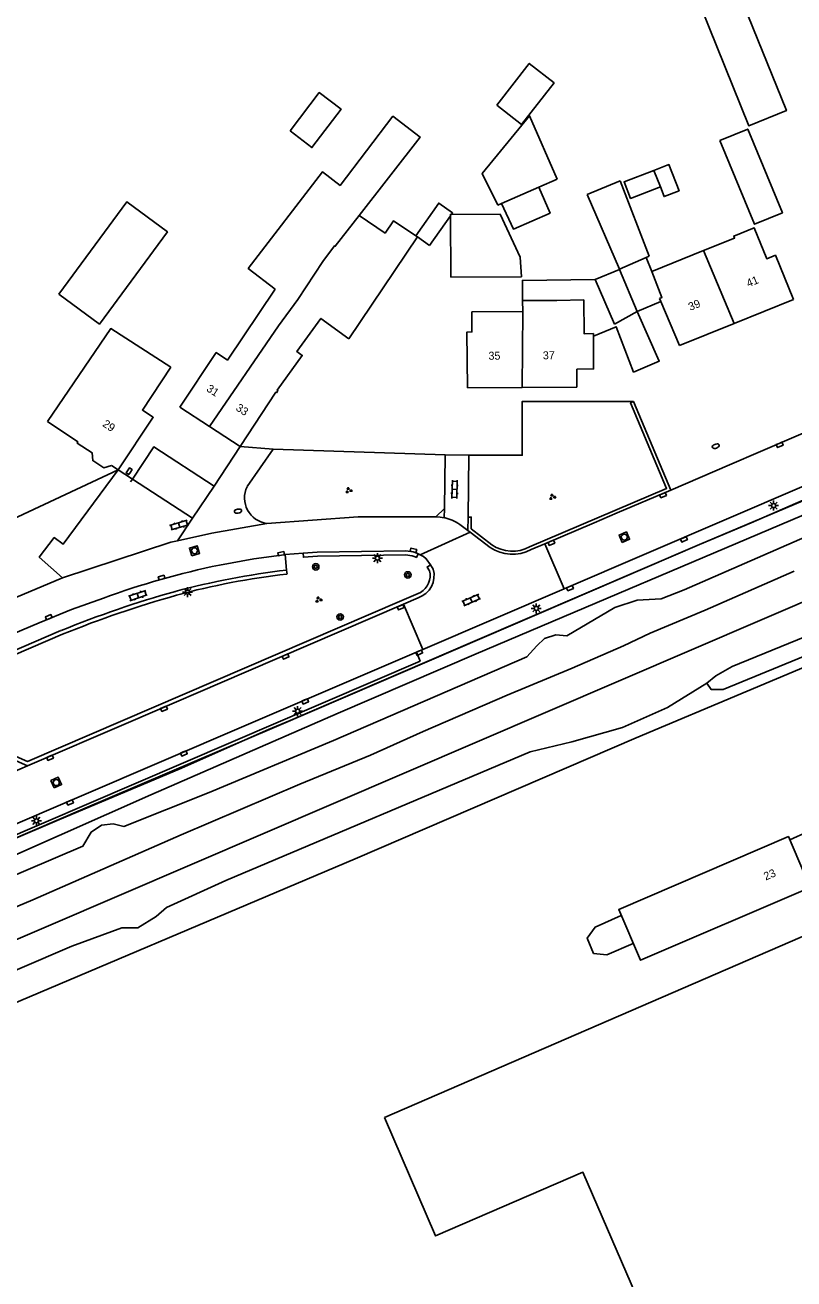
# Model space of a CAD drawing. Extents: x 136000 to 141014, y 402000 to 403500.
# Drawn here: x 138972.4 to 139068.4, y 402080.5 to 402237.1 of the extents above; entities that cross this region are included whole.
import ezdxf

# ---------------------------------------------------------------- set-up
doc = ezdxf.new("R2010")
doc.units = 0
for name, color, linetype in [('gg-afsc-erfafscheiding', 7, 'Continuous'), ('gg-afsc-hekwerk', 7, 'Continuous'), ('gg-anno-huisnummerreeks BGT', 7, 'Continuous'), ('gg-aspt-spoorlijn', 7, 'Continuous'), ('gg-bbg-bijgebouw', 7, 'Continuous'), ('gg-bbg-gedigitaliseerde bebouwing', 7, 'Continuous'), ('gg-bbg-gedigitaliseerde bijgebouw', 7, 'Continuous'), ('gg-bbg-hoofdgebouw', 7, 'Continuous'), ('gg-bbg-luifel en loopbrug', 7, 'Continuous'), ('gg-bbg-tussenscheiding', 7, 'Continuous'), ('gg-knt-verharding', 7, 'Continuous'), ('gg-knt-verharding nz', 7, 'Continuous'), ('gg-kntw-beschoeiing', 7, 'Continuous'), ('gt-grn-groengrens', 7, 'Continuous'), ('gt-grn-vlakafsluiter', 7, 'Continuous'), ('gt-grn-weggrens', 7, 'Continuous'), ('gt-symb-boom', 7, 'Continuous'), ('gt-symb-brandkraan', 7, 'Continuous'), ('gt-symb-groenvak', 7, 'Continuous'), ('gt-symb-klinker verharding', 7, 'Continuous'), ('gt-symb-kolk', 7, 'Continuous'), ('gt-symb-lichtmast', 7, 'Continuous'), ('gt-symb-rioolschacht', 7, 'Continuous'), ('gx-grn-maaiveld', 7, 'Continuous')]:
    doc.layers.add(name, color=color, linetype=linetype)

# ---------------------------------------------------------------- blocks, each defined once
blk = doc.blocks.new('gt0-BR')
at = {"layer": 'gt-symb-brandkraan'}
for centre, radius, start, end in [((-0.24, 0), 0.206, 107.5669, 252.4331), ((0.6, -2.66), 3, 106.892, 107.5669), ((0, -0.69), 0.938, 73.108, 106.892), ((-0.6, -2.66), 3, 72.4331, 73.108), ((0.24, 0), 0.206, 287.567, 72.4331), ((0.6, 2.66), 3, 252.4331, 253.108), ((0, 0.69), 0.938, 253.108, 286.8921), ((-0.6, 2.66), 3, 286.8921, 287.567)]:
    blk.add_arc(centre, radius, start, end, dxfattribs=at)
blk = doc.blocks.new('gt0-GRVAK')
at = {"layer": 'gt-symb-groenvak'}
for p, q in [((-0.11, 0.19), (-0.23, 0.24)), ((-0.18, 0.15), (0.09, 0.15)), ((-0.09, 0.21), (-0.16, 0.32)), ((-0.05, 0.21), (-0.05, 0.39)), ((0, 0.21), (0.06, 0.32)), ((0.02, 0.19), (0.13, 0.24)), ((0.26, -0.05), (0.2, 0.06)), ((0.31, -0.05), (0.31, 0.13)), ((0.35, -0.05), (0.41, 0.06)), ((-0.24, -0.23), (-0.36, -0.18)), ((-0.32, -0.26), (-0.05, -0.26)), ((-0.23, -0.21), (-0.29, -0.1)), ((-0.18, -0.2), (-0.18, -0.02)), ((-0.14, -0.21), (-0.07, -0.1)), ((-0.12, -0.23), (0, -0.18)), ((0.24, -0.07), (0.12, -0.02)), ((0.17, -0.11), (0.44, -0.11)), ((0.37, -0.07), (0.49, -0.02))]:
    blk.add_line(p, q, dxfattribs=at)
blk = doc.blocks.new('gt0-KOLK')
at = {"layer": 'gt-symb-kolk'}
blk.add_lwpolyline([(0, 0), (0.38, 0), (0.38, 0.4), (-0.37, 0.4), (-0.37, 0), (0, 0)], dxfattribs=at)
blk = doc.blocks.new('gt0-KL1')
at = {"layer": 'gt-symb-klinker verharding'}
for p, q in [((-1.15, 0.3), (1.15, 0.3)), ((-1, -0.3), (-1, 0.3)), ((-0.5, 0.3), (-0.5, 0.45)), ((0, -0.3), (0, 0.3)), ((0.5, 0.3), (0.5, 0.45)), ((1, -0.3), (1, 0.3)), ((-1.15, -0.3), (1.15, -0.3)), ((-0.5, -0.45), (-0.5, -0.3)), ((0.5, -0.45), (0.5, -0.3))]:
    blk.add_line(p, q, dxfattribs=at)
blk = doc.blocks.new('gt0-LMAST')
at = {"layer": 'gt-symb-lichtmast'}
for p, q in [((-0.18, 0.17), (-0.45, 0.44)), ((0, 0.25), (0, 0.62)), ((0.17, 0.17), (0.44, 0.44)), ((-0.25, 0), (-0.63, 0)), ((-0.18, -0.18), (-0.45, -0.45)), ((0, -0.25), (0, -0.63)), ((0.44, -0.45), (0.17, -0.18)), ((0.25, 0), (0.62, 0))]:
    blk.add_line(p, q, dxfattribs=at)
blk.add_circle((0, 0), 0.25, dxfattribs=at)
blk = doc.blocks.new('gt0-RS')
at = {"layer": 'gt-symb-rioolschacht'}
blk.add_lwpolyline([(-0.5, -0.5), (0.5, -0.5), (0.5, 0.5), (-0.5, 0.5)], close=True, dxfattribs=at)
blk.add_circle((0, 0), 0.375, dxfattribs=at)
blk = doc.blocks.new('gt0-BOOM')
at = {"layer": 'gt-symb-boom'}
for radius in [0.4, 0.2]:
    blk.add_circle((0, 0), radius, dxfattribs=at)

msp = doc.modelspace()

# ---------------------------------------------------------------- linework, layer by layer
at = {"layer": 'gg-afsc-erfafscheiding'}
for p, q in [((139003.37, 402184.11), (139024.88, 402183.4)), ((139024.88, 402183.4), (139027.82, 402183.36))]:
    msp.add_line(p, q, dxfattribs=at)
at = {"layer": 'gg-afsc-hekwerk'}
msp.add_lwpolyline([(138828.06, 402069.82), (138824.63, 402073.53), (138834.48, 402077.32), (138845.18, 402081.52), (138850.03, 402083.5), (138861.61, 402088.43), (138884.69, 402098.4), (138891.66, 402101.38), (138898.58, 402104.31), (138912.53, 402110.34), (138923.87, 402115.26), (138944.91, 402124.22), (138947.26, 402125.28), (138951.84, 402127.24), (138958.88, 402130.2), (138970.34, 402135.16), (138979.62, 402139.15), (138993.54, 402145.09), (139003.53, 402149.37), (139012.73, 402153.31), (139056.64, 402172.19), (139063.1, 402174.91), (139077.07, 402180.99)], dxfattribs=at)
at = {"layer": 'gg-aspt-spoorlijn'}
for points in [[(138704.79, 402000), (138710.74, 402003.54), (138717.86, 402007.58), (138734.37, 402016.59), (138758.15, 402028.78), (138770.17, 402034.71), (138797.19, 402047.35), (138822.84, 402058.9), (138865.06, 402077.37), (138894.97, 402090.09), (139118.02, 402185.84), (139147.5, 402198.53), (139174.15, 402210.16), (139186.04, 402215.07), (139222.15, 402230.71), (139232.46, 402234.96), (139247.95, 402241.74), (139266.94, 402249.8), (139312.8, 402269.59), (139342.64, 402282.24)], [(138803.15, 402054.35), (138845.09, 402072.82), (138875.39, 402085.73), (138897.62, 402095.43), (138919.07, 402104.55), (138948.74, 402117.45), (138957.27, 402120.96), (138962.66, 402123.33), (138973.36, 402127.82), (138991.88, 402135.95), (139006.72, 402142.27), (139015.53, 402145.91), (139022.12, 402148.84), (139032.63, 402153.37), (139040.73, 402156.76), (139047.15, 402159.55), (139050.48, 402161.12), (139057.35, 402164.02), (139068.48, 402168.9)]]:
    msp.add_lwpolyline(points, dxfattribs=at)
at = {"layer": 'gg-bbg-bijgebouw'}
for p, q in [((139031.93, 402214.8), (139036.59, 402216.83)), ((139036.59, 402216.83), (139038.88, 402217.83)), ((139031.47, 402214.61), (139031.93, 402214.8)), ((139046.65, 402206.61), (139049.99, 402208.07)), ((139049.99, 402208.07), (139050.37, 402208.24)), ((139046.64, 402206.58), (139048.88, 402201.31)), ((139048.88, 402201.31), (139046.01, 402199.72))]:
    msp.add_line(p, q, dxfattribs=at)
for points in [[(138976.62, 402203.49), (138981.69, 402199.75), (138990.17, 402211.26), (138985.09, 402215), (138976.62, 402203.49)], [(139070.48, 402129.38), (139049.28, 402120.28), (139046.56, 402126.61), (139067.76, 402135.73), (139070.48, 402129.38)]]:
    msp.add_lwpolyline(points, dxfattribs=at)
at = {"layer": 'gg-bbg-gedigitaliseerde bebouwing'}
for p, q in [((139012.85, 402197.92), (139021.43, 402210.63)), ((139057.15, 402208.92), (139050.69, 402206.31)), ((139038.83, 402202.71), (139034.55, 402202.68)), ((139034.55, 402202.68), (139034.56, 402201.32)), ((139042.18, 402202.76), (139038.83, 402202.71)), ((139028.2, 402201.27), (139034.56, 402201.32))]:
    msp.add_line(p, q, dxfattribs=at)
for points in [[(139014.12, 402213.31), (139021.73, 402223.1), (139018.35, 402225.7), (139011.74, 402217.07), (139009.53, 402218.76), (139000.28, 402206.7), (139003.65, 402204.12)], [(139014.12, 402213.31), (139017.37, 402211.11), (139018.42, 402212.66), (139021.19, 402210.79)], [(139068.37, 402202.83), (139066.14, 402208.34), (139065.04, 402207.9), (139063.48, 402211.76), (139060.93, 402210.73), (139061.02, 402210.49), (139057.15, 402208.92)], [(139050.69, 402206.31), (139051.96, 402203.08), (139051.65, 402202.96)], [(139003.65, 402204.12), (138997.68, 402195.25), (138996.28, 402196.19), (138991.74, 402189.37)], [(139028.2, 402201.27), (139028.22, 402198.76), (139027.6, 402198.75), (139027.65, 402191.77)], [(138975.21, 402187.59), (138983.1, 402199.19), (138990.61, 402194.37)]]:
    msp.add_lwpolyline(points, dxfattribs=at)
at = {"layer": 'gg-bbg-gedigitaliseerde bijgebouw'}
for p, q in [((139050.96, 402218.94), (139051.76, 402216.89)), ((139046.72, 402217.66), (139042.6, 402215.95)), ((139050.37, 402208.24), (139046.72, 402217.66)), ((139042.6, 402215.95), (139046.65, 402206.61)), ((139025.54, 402213.25), (139022.93, 402209.57)), ((139025.68, 402213.44), (139031.76, 402213.47)), ((139022.93, 402209.57), (139021.43, 402210.63)), ((139046.64, 402206.58), (139043.63, 402205.3)), ((139043.63, 402205.3), (139046.01, 402199.72))]:
    msp.add_line(p, q, dxfattribs=at)
for points in [[(139056.82, 402239.36), (139061.52, 402241.26), (139067.51, 402226.42), (139062.81, 402224.52), (139056.82, 402239.36)], [(139005.5, 402223.88), (139008.23, 402221.8), (139011.87, 402226.59), (139009.14, 402228.66), (139005.5, 402223.88)], [(139038.88, 402217.83), (139035.42, 402225.77), (139029.5, 402218.57), (139031.47, 402214.61)], [(139059.2, 402222.66), (139062.68, 402224.1), (139067.01, 402213.66), (139063.52, 402212.22), (139059.2, 402222.66)], [(139051.76, 402216.89), (139048.03, 402215.45), (139047.23, 402217.5), (139050.96, 402218.94)], [(139021.19, 402210.79), (139024.08, 402214.86), (139025.81, 402213.63), (139025.68, 402213.44)], [(139031.76, 402213.47), (139034.24, 402208.11), (139034.39, 402205.66), (139025.59, 402205.61), (139025.54, 402213.25)]]:
    msp.add_lwpolyline(points, dxfattribs=at)
at = {"layer": 'gg-bbg-hoofdgebouw'}
for p, q in [((139051.83, 402202.55), (139051.65, 402202.96)), ((139060.96, 402199.83), (139068.37, 402202.83)), ((139054.13, 402197.06), (139051.83, 402202.55)), ((139054.13, 402197.06), (139060.96, 402199.83)), ((139034.49, 402191.82), (139027.65, 402191.77)), ((139041.33, 402191.88), (139034.49, 402191.82)), ((138995.43, 402186.96), (138991.74, 402189.37)), ((138999.25, 402184.47), (138995.43, 402186.96)), ((138984.04, 402181.52), (138983.21, 402182.06)), ((139074.4, 402125.35), (139017.28, 402100.62))]:
    msp.add_line(p, q, dxfattribs=at)
for points in [[(139042.18, 402202.76), (139042.23, 402198.54), (139043.39, 402198.55), (139043.39, 402198.23)], [(139012.85, 402197.92), (139009.36, 402200.46), (139006.35, 402196.32), (139007.02, 402195.83), (139003.88, 402191.5), (139003.98, 402191.44), (139003.79, 402191.17), (139003.71, 402191.23), (138999.25, 402184.47)], [(139043.39, 402198.23), (139043.42, 402194.15), (139041.34, 402194.1), (139041.33, 402191.88)], [(138990.61, 402194.37), (138987.06, 402189.01), (138988.41, 402188.11), (138984.04, 402181.52)], [(138975.21, 402187.59), (138978.99, 402185.02), (138978.9, 402184.89), (138980.76, 402183.67), (138980.84, 402182.7), (138982.22, 402181.79), (138983.21, 402182.06)], [(139093.53, 402081.12), (139054.8, 402064.38), (139042.08, 402093.8), (139023.68, 402085.84), (139017.28, 402100.62)]]:
    msp.add_lwpolyline(points, dxfattribs=at)
at = {"layer": 'gg-bbg-luifel en loopbrug'}
for p, q in [((139050.69, 402206.31), (139049.99, 402208.07)), ((139046.64, 402206.58), (139046.65, 402206.61)), ((139048.88, 402201.31), (139051.83, 402202.55))]:
    msp.add_line(p, q, dxfattribs=at)
for points in [[(139031.32, 402227.1), (139035.37, 402232.3), (139038.48, 402229.88), (139034.42, 402224.68), (139031.32, 402227.1)], [(139050.96, 402218.94), (139052.83, 402219.67), (139054.09, 402216.4), (139052.23, 402215.68), (139051.76, 402216.89)], [(139031.93, 402214.8), (139033.41, 402211.61), (139037.99, 402213.61), (139036.59, 402216.83)], [(139043.63, 402205.3), (139034.52, 402205.2), (139034.55, 402202.68)], [(139048.88, 402201.31), (139051.61, 402195.13), (139048.42, 402193.75), (139046.25, 402199.42), (139043.39, 402198.23)]]:
    msp.add_lwpolyline(points, dxfattribs=at)
at = {"layer": 'gg-bbg-tussenscheiding'}
for p, q in [((139021.19, 402210.79), (139021.43, 402210.63)), ((139060.96, 402199.83), (139057.15, 402208.92)), ((139034.49, 402191.82), (139034.56, 402201.32))]:
    msp.add_line(p, q, dxfattribs=at)
for points in [[(138995.43, 402186.96), (139004.06, 402199.52), (139006.45, 402202.81), (139009.59, 402207.56), (139011.06, 402209.53), (139011.14, 402209.47), (139014.12, 402213.31)], [(139025.54, 402213.25), (139025.54, 402213.44), (139025.68, 402213.44)]]:
    msp.add_lwpolyline(points, dxfattribs=at)
at = {"layer": 'gg-knt-verharding'}
for p, q in [((139074.44, 402188.2), (139060.38, 402182.17)), ((138999.25, 402184.47), (138996, 402179.5)), ((139003.37, 402184.11), (139000.12, 402179.44)), ((139024.77, 402176.69), (139024.88, 402183.4)), ((139027.82, 402183.36), (139027.74, 402175.63)), ((139060.38, 402182.17), (139053.06, 402179.01)), ((138985.82, 402180.38), (138985.58, 402180.02)), ((139053.06, 402179.01), (139046.36, 402176.15)), ((139024.77, 402176.69), (139023.72, 402175.67)), ((139024.76, 402175.56), (139024.77, 402176.69)), ((139046.36, 402176.15), (139043.49, 402174.93)), ((139027.72, 402173.96), (139026.69, 402174.72)), ((139027.74, 402175.63), (139027.72, 402173.96)), ((139043.49, 402174.93), (139037.34, 402172.31)), ((139028.01, 402173.75), (139021.77, 402170.93)), ((139028.01, 402173.75), (139027.72, 402173.96)), ((139028.01, 402173.75), (139030.48, 402171.85)), ((139035.61, 402171.57), (139037.34, 402172.31)), ((139037.34, 402172.31), (139039.76, 402166.67)), ((139004.89, 402170.95), (139007.12, 402171.12)), ((139005.06, 402169.01), (139004.89, 402170.95)), ((139021.77, 402170.93), (139021.5, 402171.06)), ((139023.03, 402169.67), (139023.38, 402169.15)), ((138977.06, 402168.03), (138963.5, 402162.34)), ((139039.76, 402166.67), (139022.08, 402159.1)), ((139021.49, 402165.54), (139019.66, 402164.74)), ((139000, 402156.3), (139019.66, 402164.74)), ((139022.08, 402159.1), (139019.66, 402164.74)), ((138963.04, 402155.55), (138976.88, 402161.46)), ((139021.28, 402158.76), (139022.08, 402159.1)), ((139000, 402149.65), (139021.28, 402158.76)), ((139000, 402156.3), (138985.32, 402149.99)), ((139000, 402149.65), (138933.34, 402121.02)), ((138972.69, 402144.56), (138985.32, 402149.99))]:
    msp.add_line(p, q, dxfattribs=at)
for points in [[(139039.76, 402166.67), (139109.71, 402196.69), (139135.38, 402207.75), (139147.3, 402212.84), (139148.53, 402213.23), (139149.8, 402213.46), (139151.19, 402213.54), (139152.57, 402213.42), (139153.87, 402213.08), (139155.11, 402212.56), (139155.8, 402212.16)], [(138996, 402179.5), (138988.47, 402184.4), (138985.82, 402180.38)], [(138991.42, 402172.67), (138995.73, 402173.61), (139002.58, 402174.84)], [(139023.72, 402175.67), (139014, 402175.67), (139002.58, 402174.84)], [(139024.76, 402175.56), (139024.23, 402175.64), (139023.72, 402175.67)], [(138991.42, 402172.67), (138990.59, 402172.49), (138977.06, 402168.03)], [(139007.12, 402171.12), (139008.9, 402171.26), (139019.94, 402171.42)], [(139021.5, 402171.06), (139021.32, 402171.14), (139020.86, 402171.29), (139019.94, 402171.42)], [(139021.77, 402170.93), (139022.17, 402170.71), (139022.51, 402170.43), (139023.03, 402169.67)], [(139021.28, 402158.76), (139021.75, 402157.65), (138933.29, 402119.68), (138932.81, 402120.79)], [(138964.59, 402141.09), (138965.54, 402143.7), (138970.14, 402145.68), (138972.69, 402144.56)]]:
    msp.add_lwpolyline(points, dxfattribs=at)
for centre, radius, start, end in [((139003.04, 402178.04), 3.23, 154.4434, 261.7753), ((139023.65, 402170.36), 5.32, 55.1494, 78.0398), ((139033.27, 402175.89), 4.91, 235.3805, 298.4813), ((139016.06, 402073.93), 95.71, 96.5977, 105.0773), ((139020.57, 402168.32), 2.92, 288.1799, 16.489), ((139026.11, 402041.22), 129.92, 105.6034, 112.2629)]:
    msp.add_arc(centre, radius, start, end, dxfattribs=at)
at = {"layer": 'gg-knt-verharding nz'}
for p, q in [((138985.82, 402180.38), (138993.31, 402175.48)), ((138993.31, 402175.48), (138996, 402179.5)), ((138972.69, 402144.56), (138964.59, 402141.09))]:
    msp.add_line(p, q, dxfattribs=at)
for points in [[(139004.89, 402170.95), (139004.42, 402170.86), (139000.99, 402170.42), (138996.68, 402169.64)], [(138967.92, 402159.8), (138974.14, 402162.41), (138978.2, 402164.07), (138982.17, 402165.52)]]:
    msp.add_lwpolyline(points, dxfattribs=at)
msp.add_arc((139017.7, 402067.98), 103.81, 101.6802, 110.0144, dxfattribs=at)
at = {"layer": 'gg-kntw-beschoeiing'}
for points in [[(139067.94, 402135.31), (139072.33, 402137.3), (139074.24, 402133.07), (139069.74, 402131.11)], [(139046.88, 402125.87), (139043.6, 402124.42), (139042.62, 402123.03), (139043.42, 402121.12), (139045.07, 402120.97), (139048.38, 402122.37)]]:
    msp.add_lwpolyline(points, dxfattribs=at)
at = {"layer": 'gt-grn-groengrens'}
for p, q in [((139048.4, 402190.08), (139053.06, 402179.01)), ((138999.25, 402184.47), (139003.37, 402184.11)), ((138984.04, 402181.52), (138969.55, 402174.74)), ((138984.04, 402181.52), (138985.82, 402180.38)), ((139005.12, 402168.52), (139005.06, 402169.01)), ((138963.23, 402155.09), (138977.07, 402160.99))]:
    msp.add_line(p, q, dxfattribs=at)
for points in [[(139027.82, 402183.36), (139034.5, 402183.37), (139034.49, 402190.06), (139048.4, 402190.08)], [(139048.4, 402190.08), (139048.03, 402189.92), (139052.53, 402179.22), (139035.42, 402171.93)], [(139030.71, 402172.18), (139028.12, 402174.17), (139028.14, 402175.63), (139027.74, 402175.63)], [(139007.12, 402171.12), (139007.16, 402170.62), (139008.92, 402170.76), (139019.9, 402170.92), (139020.74, 402170.8), (139021.14, 402170.67), (139021.29, 402170.6), (139021.5, 402171.06)], [(139023.03, 402169.67), (139022.62, 402169.39), (139022.92, 402168.94)], [(139021.78, 402166.22), (139019.46, 402165.2), (138972.69, 402145.11), (138970.14, 402146.23), (138965.14, 402144.08), (138964.2, 402141.46), (138930.76, 402127.1), (138929.04, 402126.38)]]:
    msp.add_lwpolyline(points, dxfattribs=at)
for centre, radius, start, end in [((139033.27, 402175.88), 4.51, 235.3674, 298.5087), ((139016.03, 402074.06), 95.09, 96.5925, 105.0805), ((139020.57, 402168.32), 2.42, 299.8022, 14.7698), ((139026.07, 402041.32), 129.31, 105.6001, 112.2652)]:
    msp.add_arc(centre, radius, start, end, dxfattribs=at)
at = {"layer": 'gt-grn-vlakafsluiter'}
msp.add_lwpolyline([(139151.41, 402187.62), (139149.5, 402191.59), (139148.17, 402190.98), (139127.05, 402181.3), (139108.87, 402173.49), (139090.34, 402165.54), (139048.75, 402148.07), (139013.61, 402132.93), (138963.09, 402111.52), (138945.69, 402103.94), (138893.25, 402081.9)], dxfattribs=at)
at = {"layer": 'gt-grn-weggrens'}
msp.add_line((138991.42, 402172.67), (138993.31, 402175.48), dxfattribs=at)
msp.add_lwpolyline([(138977.06, 402168.03), (138974.17, 402170.62), (138976.03, 402173.07), (138977.15, 402172.25), (138984.04, 402181.52)], dxfattribs=at)
at = {"layer": 'gx-grn-maaiveld'}
for points in [[(138834.48, 402077.32), (138840.63, 402078.09), (138853.67, 402082.95), (138867.99, 402089.64), (138892.39, 402099.85), (138904.83, 402104.8), (138916.61, 402110.15), (138927.8, 402115.38), (138938.83, 402120.06), (138948.08, 402123.68), (138971.11, 402133.39), (138988.1, 402140.92), (139011.51, 402151.15), (139028.75, 402158.55), (139070.76, 402176.38), (139099.6, 402189.12), (139120.29, 402197.88), (139140.66, 402206.84), (139144.63, 402208.26), (139148.94, 402209.14), (139153.79, 402209.78), (139151.37, 402210.54), (139149.32, 402210.89), (139146.04, 402210.46)], [(139146.04, 402210.46), (139137.73, 402206.77), (139131.53, 402204.37), (139120.87, 402199.64), (139093.66, 402187.93), (139076.28, 402180.48), (139056.64, 402172.19), (139028.34, 402160.07), (139005.49, 402150.24), (139002.8, 402149.09), (138991.64, 402144.16), (138976.69, 402137.85), (138944.72, 402124.18), (138923.87, 402115.26), (138917.12, 402112.33), (138894.68, 402102.54), (138870.57, 402092.21), (138860.29, 402087.8), (138857.34, 402086.54), (138857.33, 402086.54)], [(139057.55, 402154.87), (139058.09, 402154.1), (139059.61, 402154.11), (139078.25, 402161.74), (139092.47, 402167.91), (139133.42, 402186.05), (139135.01, 402187.06), (139135.39, 402187.59), (139134.71, 402187.89)], [(139057.55, 402154.87), (139058.69, 402155.8), (139060.71, 402156.99), (139078.9, 402164.38), (139084.83, 402166.69), (139092.89, 402170.54), (139105.74, 402176.28), (139129.35, 402186.25), (139134.71, 402187.89)], [(138932.55, 402114.44), (138979.61, 402134.52), (138980.65, 402136.29), (138981.96, 402137.13), (138983.4, 402137.3), (138984.71, 402136.99), (138995.4, 402141.24), (139010.92, 402147.73), (139035.06, 402158.19), (139036.31, 402159.56), (139037.28, 402160.48), (139038.69, 402160.92), (139040.08, 402160.8), (139046.07, 402164.33), (139048.85, 402165.25), (139051.85, 402165.43), (139054.73, 402166.55), (139076, 402175.82)], [(138842.18, 402062.08), (138843.83, 402063.44), (138846.83, 402065.2), (138855.22, 402069.02), (138865.07, 402073.16), (138866.84, 402073.47), (138875.46, 402077.06), (138878.48, 402078.91), (138928.27, 402100.08), (138931.63, 402100.83), (138935.13, 402103.19), (138938.93, 402105.15), (138978.25, 402122.03), (138984.46, 402124.33), (138986.46, 402124.31), (138988.76, 402125.75), (138990.07, 402126.87), (138997.48, 402130.24), (139035.48, 402146.3), (139040.68, 402147.55), (139047.04, 402149.36), (139052.64, 402151.86), (139057.55, 402154.87)]]:
    msp.add_lwpolyline(points, dxfattribs=at)

# ---------------------------------------------------------------- block references
at = {"layer": 'gt-symb-boom'}
for p in [(139008.71, 402169.42), (139020.21, 402168.41), (139011.76, 402163.16)]:
    msp.add_blockref('gt0-BOOM', p, dxfattribs=at)
at = {"layer": 'gt-symb-brandkraan'}
for p, rotation in [((139058.67, 402184.49), 22.02484593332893), ((138998.99, 402176.38), -170.2740343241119)]:
    msp.add_blockref('gt0-BR', p, dxfattribs=dict(at, rotation=rotation))
at = {"layer": 'gt-symb-groenvak'}
for p in [(139012.81, 402178.97), (139038.26, 402178.15), (139009.05, 402165.32)]:
    msp.add_blockref('gt0-GRVAK', p, dxfattribs=at)
at = {"layer": 'gt-symb-klinker verharding'}
for p, rotation in [((139026.05, 402179.1), -91.60386277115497), ((138991.64, 402174.64), 16.677293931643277), ((138986.48, 402165.83), 18.416834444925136), ((139028.13, 402165.27), 23.153428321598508)]:
    msp.add_blockref('gt0-KL1', p, dxfattribs=dict(at, rotation=rotation))
at = {"layer": 'gt-symb-kolk'}
for p, rotation in [((139066.59, 402184.84), -156.7412406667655), ((138985.55, 402181.25), 56.50059992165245), ((139052.01, 402178.56), -156.7412406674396), ((139054.63, 402173.04), -156.79388541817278), ((139020.86, 402171.29), -14.481034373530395), ((139038.07, 402172.61), -156.74124066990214), ((139004.42, 402170.86), 10.074332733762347), ((138989.5, 402167.89), 15.787947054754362), ((139040.4, 402166.95), -156.7938854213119), ((139019.24, 402164.56), -156.74124066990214), ((138975.42, 402162.94), 22.15258650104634), ((139021.56, 402158.88), -156.79388541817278), ((139004.86, 402158.39), -156.7412406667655), ((139007.32, 402152.79), -156.74124066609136), ((138989.67, 402151.87), -156.7412406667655), ((138992.16, 402146.29), -156.74124066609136), ((138975.44, 402145.76), -156.7412406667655), ((138977.93, 402140.18), -156.7412406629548)]:
    msp.add_blockref('gt0-KOLK', p, dxfattribs=dict(at, rotation=rotation))
at = {"layer": 'gt-symb-lichtmast'}
for p in [(139065.91, 402177.07), (139016.41, 402170.51), (138992.7, 402166.27), (139036.26, 402164.23), (139006.44, 402151.39), (138973.81, 402137.69)]:
    msp.add_blockref('gt0-LMAST', p, dxfattribs=at)
at = {"layer": 'gt-symb-rioolschacht'}
for p, rotation in [((139047.25, 402173.13), 23.386642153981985), ((138993.56, 402171.43), 17.27542027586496), ((138976.29, 402142.47), 23.64250165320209)]:
    msp.add_blockref('gt0-RS', p, dxfattribs=dict(at, rotation=rotation))

# ---------------------------------------------------------------- texts
at = {"layer": 'gg-anno-huisnummerreeks BGT'}
for s, rotation, p in [('41', 22, (139062.75, 402204.33)), ('39', 22, (139055.49, 402201.39)), ('35', 0.4, (139030.29, 402195.29)), ('37', 0.5, (139037.08, 402195.34)), ('31', 326.8, (138994.96, 402191.45)), ('33', 326.8, (138998.63, 402189.05)), ('29', 326.5, (138981.98, 402187.05)), ('23', 23.2, (139064.92, 402130.23))]:
    msp.add_text(s, height=1, rotation=rotation, dxfattribs=at).set_placement(p)

doc.saveas('drawing.dxf')
